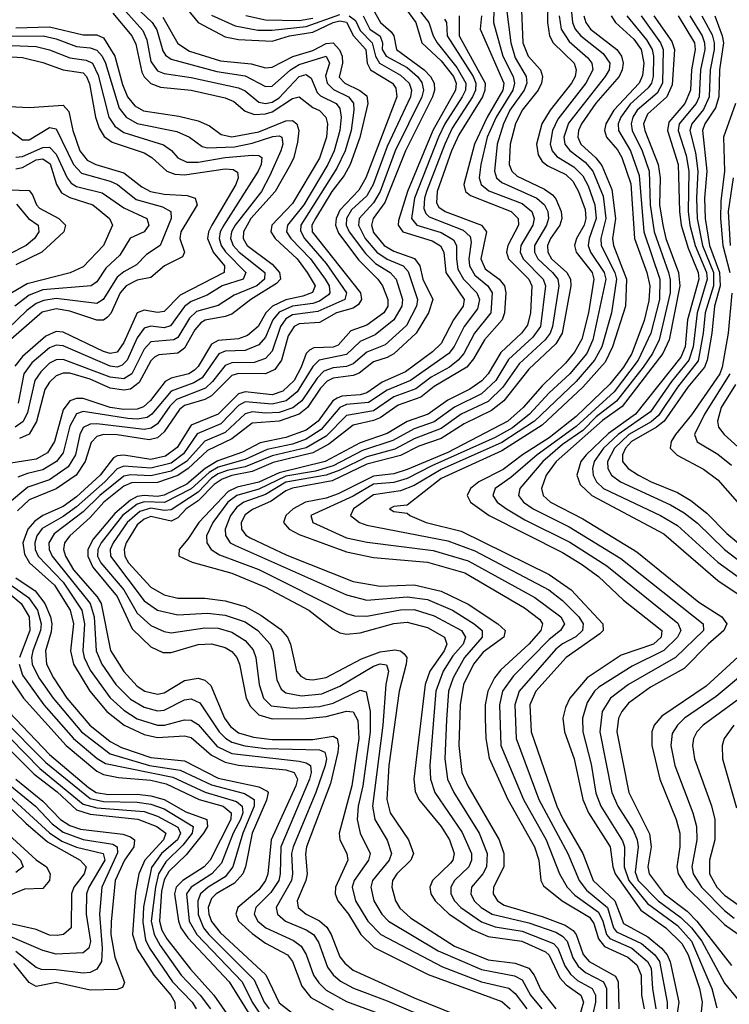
# Model space of a CAD drawing. Header units: inches. Extents: x 501365 to 657855, y 482276 to 547543.
# Tile 818 of 957: x 626302 to 628404, y 490503 to 493418. Entities that reach past the tile are written whole.
import ezdxf

# ---------------------------------------------------------------- set-up
doc = ezdxf.new("R2010")
doc.units = ezdxf.units.IN
doc.header["$MEASUREMENT"] = 0
doc.layers.add('A6429', color=7, linetype='Continuous')

msp = doc.modelspace()

# ---------------------------------------------------------------- linework, layer by layer
at = {"layer": 'A6429', "color": 5}
for points, elevation in [([(626640.5, 493460.5), (626694.3, 493410), (626708.1, 493388.1), (626725.7, 493325.7), (626733.5, 493313.5), (626750, 493301.5), (626885.3, 493265.3), (626970, 493252), (627030, 493220.1), (627050, 493221.9), (627104.3, 493270), (627130, 493285.7), (627210, 493310.3), (627219.1, 493290), (627207.9, 493252.1), (627212.6, 493230), (627231.7, 493211.7), (627275.9, 493190), (627290.8, 493170.8), (627292, 493150), (627283.4, 493090), (627265.4, 493030), (627241.2, 492978.8), (627134.2, 492810), (627133.2, 492793.2), (627144.9, 492770), (627210, 492696.8), (627269.6, 492610), (627264.9, 492590), (627185.3, 492554.7), (627110, 492544.1), (627090, 492532.7), (627074.6, 492510), (627050, 492437.4), (627030, 492415.3), (626996.6, 492403.4), (626930, 492402.1), (626910, 492394.1), (626873, 492347), (626852.2, 492327.8), (626766.2, 492293.8), (626746.3, 492273.7), (626710, 492222), (626691.3, 492208.7), (626670, 492205), (626530, 492222.1), (626510, 492221.3), (626490, 492211.1), (626479.5, 492190), (626466.5, 492130), (626445.4, 492094.6), (626390, 492056.1), (626325.4, 492034.6), (626271.3, 491988.6)], 3760), ([(626590.8, 493470.8), (626666.7, 493386.7), (626678.6, 493358.6), (626690, 493294), (626710, 493267), (626730, 493258.9), (626810, 493247.1), (626950, 493217), (626970, 493207.3), (627010, 493174.1), (627030, 493169.9), (627050, 493174.5), (627070, 493186.6), (627129.2, 493250), (627150, 493255.7), (627165.4, 493245.4), (627182.5, 493202.5), (627193, 493193), (627239.6, 493170), (627250, 493155.5), (627254.1, 493130), (627250.5, 493090), (627233.3, 493030), (627214.6, 492990), (627143, 492870), (627095.2, 492810), (627092.3, 492790), (627104.7, 492770), (627162.8, 492710), (627206.7, 492650), (627218.4, 492630), (627220.9, 492610), (627216.2, 492603.8), (627190, 492584.6), (627170, 492577.8), (627110, 492569.9), (627070, 492552.4), (627052, 492530), (627030, 492478.3), (627010, 492455.2), (626970, 492438.7), (626910, 492437.2), (626891.4, 492428.6), (626841.7, 492358.3), (626817.1, 492342.9), (626750, 492318.8), (626693.3, 492250), (626679.1, 492240.9), (626650, 492235.5), (626622.3, 492237.7), (626490, 492258.8), (626470, 492251), (626450, 492215.4), (626430, 492135.5), (626411.1, 492110), (626370, 492085.5), (626324.8, 492075.2), (626296.4, 492063.6)], 3740), ([(626776.4, 493476.4), (626830.1, 493410), (626910, 493367.5), (626950, 493359.2), (627050, 493355.1), (627101.2, 493370), (627170, 493380.9), (627230, 493409.5), (627250, 493414.6), (627270, 493410.8), (627290.4, 493370), (627326.7, 493330), (627331.4, 493290), (627340.7, 493270), (627405.9, 493230), (627415.8, 493215.8), (627419.4, 493190), (627327.2, 492950), (627306.2, 492913.8), (627250, 492854.1), (627238.8, 492830), (627237, 492810), (627246.1, 492786.1), (627306.4, 492706.4), (627362.7, 492650), (627376.6, 492630), (627392.5, 492590), (627392.4, 492570), (627380.5, 492550), (627330, 492514.1), (627283.1, 492496.9), (627245.1, 492454.9), (627230, 492449), (627172.9, 492447.1), (627160, 492440), (627150, 492430), (627135.9, 492390), (627114.8, 492350), (627081, 492319), (627050, 492308.1), (626970, 492316.2), (626950, 492310.3), (626889.3, 492250.7), (626810, 492217.7), (626767.8, 492152.2), (626734, 492126), (626690, 492115.8), (626610, 492129.3), (626590, 492126.9), (626579.3, 492120.7), (626539.5, 492070), (626470, 492005.5), (626430, 491977.5), (626370, 491950.3), (626346.3, 491933.7), (626325.9, 491910), (626311.1, 491870), (626315.7, 491835.7), (626330.5, 491810.5), (626404.6, 491744.6), (626451.6, 491670), (626461.2, 491630), (626451.7, 491550), (626461, 491510), (626509.4, 491430.6), (626559.5, 491370), (626610.7, 491330), (626670, 491302.4), (626710, 491293.4), (626790, 491298.2), (626810, 491293.1), (626870, 491240.9), (626910, 491220.7), (626950, 491211.1), (627090, 491197.3), (627115.2, 491190), (627124.4, 491170), (627119.9, 491150), (627046.2, 490990), (627036.4, 490890), (627030.2, 490870), (627010, 490842.3), (626947.7, 490790), (626941.9, 490770), (626949.8, 490750), (626990, 490712.8), (627030, 490684.6), (627095, 490650), (627109.7, 490629.7), (627137.5, 490557.5), (627164, 490524), (627230, 490487.1)], 3820), ([(627787.6, 493470), (627792.5, 493350), (627808.1, 493310), (627844.1, 493270), (627850.9, 493250), (627847.3, 493230), (627837.2, 493210), (627790.3, 493150), (627770.8, 493110), (627754.4, 493050), (627751.4, 492990), (627759.5, 492970), (627775.2, 492955.2), (627856.2, 492916.2), (627879.7, 492899.7), (627890, 492888.2), (627906.3, 492850), (627908.1, 492830), (627902, 492810), (627874.2, 492770), (627865.8, 492750), (627866.5, 492730), (627877, 492710), (627922.6, 492670), (627933.1, 492650), (627934, 492630), (627909, 492490), (627890, 492458.8), (627810, 492383.4), (627735.8, 492290), (627699.2, 492260.8), (627618.1, 492221.9), (627550, 492178.5), (627484.6, 492155.4), (627430, 492128), (627330, 492102.5), (627226.9, 492053.1), (627110, 492031.2), (627090, 492023.9), (627046.9, 491993.1), (626991.4, 491968.6), (626970, 491952.3), (626958, 491930), (626959.2, 491910), (626971.9, 491891.9), (626984, 491884), (627092.7, 491832.7), (627290, 491754.7), (627370, 491741.3), (627470, 491745.5), (627550, 491726.7), (627630, 491688), (627717.7, 491630), (627740.1, 491610), (627735.5, 491590), (627674.6, 491545.4), (627646.1, 491510), (627616.4, 491450), (627606.1, 491390), (627602.3, 491270), (627611.7, 491190), (627628.8, 491150), (627722.1, 490990), (627735.7, 490950), (627736.2, 490910), (627705.4, 490850), (627704.2, 490830), (627716.9, 490810), (627737.3, 490797.3), (627850, 490763.3), (627917.4, 490737.4), (627941.4, 490721.4), (627950.7, 490710), (627971, 490651), (627988.7, 490630), (628067, 490587), (628074.8, 490570), (628076.9, 490490)], 4080), ([(627866.4, 493470), (627864.9, 493410), (627870.9, 493370.9), (627882.2, 493350), (627943.9, 493290), (627950.3, 493270), (627947.2, 493250), (627936.7, 493230), (627872.9, 493150), (627848.3, 493110), (627833, 493050), (627837.7, 493017.7), (627850, 492998.4), (627865.9, 492985.9), (627919.5, 492959.5), (627940.2, 492940.2), (627957.1, 492910), (627976.5, 492856.5), (627978.7, 492830), (627973.7, 492810), (627951, 492770), (627944.9, 492750), (627949.8, 492730), (627997.2, 492670), (628002.8, 492650), (627987, 492550), (627967.5, 492472.5), (627945.8, 492434.2), (627918.4, 492401.6), (627850, 492334.8), (627793.3, 492270), (627747.9, 492230), (627570, 492137.4), (627450, 492086.9), (627410, 492074), (627350, 492066.9), (627245.6, 492014.4), (627210, 492001.8), (627147.9, 491990), (627111.7, 491970), (627090.1, 491950), (627083.5, 491930), (627099.9, 491910), (627130, 491894.3), (627270, 491843), (627350, 491826), (627510, 491812.6), (627620.6, 491780.6), (627797.2, 491677.2), (627842.2, 491642.2), (627850.6, 491630), (627845.3, 491610), (627809.6, 491570), (627726.6, 491493.4), (627708.7, 491470), (627688.8, 491430), (627681.1, 491390), (627680.5, 491350), (627682.2, 491290), (627692.2, 491232.2), (627748.2, 491110), (627827.1, 490970), (627839.7, 490930), (627845.1, 490870), (627853.7, 490853.7), (627908.5, 490810), (627990, 490761.6), (628002.4, 490742.4), (628016.9, 490696.9), (628034.6, 490674.6), (628103.1, 490643.1), (628130, 490619.8), (628143.3, 490590), (628144.1, 490530), (628151.5, 490490)], 4120), ([(626577.5, 493437.5), (626633.4, 493370), (626645.3, 493345.3), (626663.3, 493263.3), (626670, 493249.1), (626690, 493229.1), (626718.9, 493218.9), (626809.5, 493209.5), (626910, 493187.4), (626936, 493176), (626970, 493147.3), (626997.4, 493137.4), (627030, 493139.2), (627050, 493145.2), (627110, 493185.4), (627130, 493189.8), (627170, 493158), (627190, 493149.1), (627208.8, 493130), (627213.3, 493110), (627211, 493070), (627190, 493008.5), (627110, 492873.8), (627048.1, 492810), (627045.5, 492790), (627058, 492770), (627123.5, 492710), (627153.1, 492670), (627176.6, 492630), (627169, 492611), (627140.3, 492599.7), (627090, 492588.8), (627050.3, 492570), (627030.6, 492550), (627008.4, 492510), (626976.7, 492483.3), (626950, 492473.5), (626890, 492469), (626870, 492458), (626830, 492391.4), (626819.2, 492380.8), (626802.3, 492370), (626750, 492356.6), (626732.9, 492347.1), (626689.3, 492290.7), (626668.3, 492271.7), (626650, 492265.4), (626610, 492264.6), (626569.4, 492270), (626490, 492296.5), (626470, 492297.3), (626450, 492289.9), (626430, 492262.9), (626404.4, 492170), (626383.7, 492136.3), (626350, 492117.1), (626274.9, 492105.1)], 3720), ([(627278, 493430), (627296.2, 493416.2), (627310, 493385.9), (627346.1, 493350), (627355.5, 493310), (627367.5, 493290), (627430, 493254.4), (627455.3, 493230), (627462.3, 493210), (627459.7, 493190), (627390, 493042.6), (627349.1, 492930), (627330, 492896.5), (627285, 492855), (627269.4, 492830), (627268.9, 492810), (627277.9, 492790), (627325.9, 492725.9), (627356, 492696), (627399, 492670), (627416.9, 492650), (627436.1, 492590), (627434, 492570), (627410.3, 492530), (627355, 492485), (627310, 492465.2), (627270, 492426.9), (627188.5, 492410), (627170, 492391.5), (627123.5, 492316.5), (627091.2, 492290), (627050, 492279.8), (626970, 492286.7), (626950, 492275.6), (626897.8, 492222.2), (626827.5, 492192.5), (626786.6, 492133.4), (626750, 492105.3), (626690, 492090.8), (626610, 492096.3), (626590, 492088.9), (626553.5, 492050), (626470, 491976.1), (626430, 491947), (626368.4, 491911.6), (626352.1, 491890), (626346.4, 491870), (626347.8, 491850), (626356.3, 491830), (626430, 491752.6), (626485.3, 491670), (626493.2, 491630), (626488.9, 491550), (626492.8, 491530), (626510, 491492.8), (626570, 491410.9), (626610, 491374.2), (626650, 491348.8), (626710, 491329.7), (626730.1, 491329.9), (626790, 491345.9), (626810, 491344.3), (626830, 491331.3), (626887, 491267), (626930, 491245.7), (627130, 491223.2), (627150, 491218.7), (627163.6, 491210), (627165.4, 491190), (627160.3, 491170), (627074.8, 490970), (627073.1, 490890), (627068.9, 490870), (627045.6, 490834.4), (627000.9, 490790), (626996.1, 490770), (627007.6, 490750), (627030.5, 490730), (627112.4, 490692.4), (627135.7, 490675.7), (627150, 490650.7), (627172.3, 490590), (627187.4, 490567.4), (627210, 490545.1), (627270, 490512.1), (627446.6, 490446.6)], 3840), ([(627318.9, 493430), (627339.4, 493390), (627369.6, 493369.6), (627376.4, 493350), (627375.7, 493330), (627387.5, 493310), (627450, 493276.9), (627480.6, 493250), (627492.6, 493232.6), (627497.7, 493210), (627493.4, 493190), (627414.4, 493030), (627369.5, 492910), (627350, 492876.5), (627306.9, 492830), (627305, 492810), (627325.5, 492770), (627359.7, 492730), (627390, 492709.5), (627437.7, 492690), (627452.7, 492672.7), (627479.8, 492590), (627477.6, 492570), (627447.1, 492512.9), (627383.9, 492456.1), (627330, 492434.2), (627290, 492399.8), (627270, 492391.9), (627230, 492387.8), (627202.6, 492377.3), (627182.5, 492357.5), (627137.2, 492290), (627110.8, 492269.2), (627070, 492255.6), (627030, 492253.3), (626990, 492257.4), (626970, 492251.6), (626910, 492196), (626849.7, 492170.3), (626795.3, 492110), (626750, 492081.6), (626690, 492067.6), (626630, 492070.9), (626610, 492067.2), (626538.8, 492010), (626490, 491960.9), (626404, 491896), (626387.9, 491870), (626388.4, 491850), (626397.5, 491830), (626510.2, 491690), (626522.3, 491650), (626527.9, 491550), (626544.5, 491510), (626586.3, 491450), (626630, 491406.7), (626670, 491382.7), (626710, 491372.2), (626730, 491374), (626790, 491404.6), (626810, 491408.1), (626835.6, 491395.6), (626892.8, 491310), (626911.2, 491291.2), (626930, 491279.9), (626969, 491269), (627030, 491260.4), (627190, 491256.7), (627205.3, 491250), (627210.5, 491230.5), (627206.6, 491210), (627179.2, 491130), (627111.4, 490970), (627107.3, 490950), (627110, 490890), (627106.8, 490870), (627061.4, 490790), (627065.1, 490770), (627088.7, 490750), (627150, 490724.2), (627171.9, 490710), (627187.2, 490687.2), (627213.6, 490613.6), (627230.7, 490590.7), (627252.1, 490572.1), (627290.7, 490550.7), (627390, 490514), (627540.4, 490450)], 3860), ([(627348.5, 493448.5), (627370.8, 493410), (627402, 493382), (627409.6, 493370), (627418.3, 493330), (627500.1, 493270), (627518.8, 493250), (627529.7, 493230), (627530.7, 493210), (627524.3, 493190), (627445, 493030), (627382.9, 492877.1), (627348.8, 492830), (627343.4, 492810), (627350, 492787.9), (627381.2, 492750), (627410, 492733.2), (627471.6, 492711.6), (627486.6, 492690), (627495.5, 492650), (627525.5, 492590), (627513.1, 492550), (627476.2, 492490), (627410, 492429.5), (627390, 492417.9), (627350, 492405.2), (627307.8, 492372.2), (627290, 492364.7), (627230, 492357.2), (627212.2, 492347.8), (627192.8, 492327.2), (627154.2, 492270), (627129.7, 492250.3), (627070, 492229.6), (626990, 492223.6), (626930, 492177.3), (626857.5, 492142.5), (626800.6, 492090), (626770, 492069.2), (626710, 492048.4), (626632.5, 492047.5), (626610, 492037.3), (626551.3, 491990), (626510, 491944.2), (626450.3, 491890), (626434.6, 491870), (626431.3, 491850), (626437.5, 491830), (626461.1, 491790), (626531.5, 491710), (626543.1, 491690), (626571, 491551), (626610, 491488.9), (626650, 491444.8), (626672.8, 491430), (626710, 491421.1), (626730, 491425.7), (626790, 491461.6), (626830, 491469.1), (626850, 491462.6), (626867.4, 491447.4), (626908.6, 491350), (626926, 491326), (626950, 491307.5), (626994.4, 491294.4), (627050, 491287.1), (627170, 491287.6), (627230, 491297.3), (627242.4, 491290), (627246.2, 491270), (627243.8, 491250), (627222.6, 491157.4), (627151.7, 490970), (627148.3, 490948.3), (627153.1, 490890), (627149.4, 490870), (627124.1, 490810), (627126.9, 490790), (627150.6, 490770.6), (627190.3, 490750.3), (627211.5, 490731.5), (627224.8, 490710), (627250, 490644.3), (627264.9, 490624.9), (627290, 490604.3), (627470, 490522.4), (627599.5, 490470)], 3880), ([(627445.3, 493450), (627475.5, 493410), (627492.7, 493350), (627550, 493296.6), (627586.5, 493250), (627594.8, 493230), (627592.8, 493210), (627525.6, 493090), (627450.9, 492910), (627423.7, 492823.7), (627423.2, 492810), (627437.1, 492790), (627523.2, 492763.2), (627548.3, 492748.3), (627557.9, 492730), (627564.2, 492670), (627618.4, 492590), (627615, 492570), (627587.2, 492530), (627550, 492459.8), (627524.8, 492435.2), (627444.4, 492375.6), (627375, 492345), (627330, 492313.6), (627310, 492307.6), (627256, 492304), (627241.8, 492298.2), (627229.5, 492290), (627185.5, 492230), (627150, 492203.5), (627090, 492181.3), (627014, 492166), (626962, 492138), (626888.2, 492111.8), (626851.2, 492090), (626796.9, 492043.1), (626730, 492011.1), (626710, 492007.1), (626670, 492009.7), (626650, 492006.4), (626630, 491995.9), (626583.4, 491956.6), (626519.5, 491880.5), (626503.9, 491850), (626503.2, 491830), (626517.8, 491797.8), (626590.7, 491710.7), (626635, 491615), (626690, 491561.3), (626725.2, 491545.2), (626750, 491544.7), (626830, 491568.9), (626870, 491570.3), (626910, 491559.8), (626930, 491547.7), (626944.6, 491530), (626952.9, 491510), (626973, 491410), (626985.4, 491385.4), (627010, 491360.4), (627050, 491348.3), (627150, 491349.2), (627210, 491355.3), (627270, 491371.4), (627290, 491369.3), (627303.7, 491343.7), (627306.5, 491290), (627285.3, 491150), (627247.9, 491010), (627250.1, 490990), (627270.5, 490950), (627273.7, 490930), (627236.9, 490850), (627235.9, 490830), (627243.9, 490810), (627275.3, 490770), (627312.4, 490710), (627351.9, 490671.9), (627511.7, 490591.7), (627730, 490511.3), (627755, 490490)], 3920), ([(627482, 493450), (627514, 493410), (627527, 493370), (627538.9, 493350), (627597, 493277), (627623.8, 493230), (627622.2, 493210), (627612.9, 493190), (627561.6, 493110), (627542.8, 493070), (627471.6, 492890), (627462.7, 492830), (627477.8, 492810), (627550, 492788.4), (627586.8, 492766.8), (627596.1, 492750), (627595.3, 492710), (627600.1, 492680.1), (627616, 492650), (627655.9, 492610), (627664, 492590), (627657.8, 492562.2), (627618.6, 492510), (627589.1, 492450.9), (627573.3, 492430), (627459.8, 492350), (627390, 492321.2), (627335.3, 492284.7), (627270, 492278.7), (627250, 492270.3), (627195.2, 492204.8), (627150, 492176.2), (627110, 492161.6), (627034.4, 492145.6), (626970, 492115.8), (626890, 492093.8), (626862.6, 492077.4), (626810, 492029.2), (626730.8, 491989.2), (626670, 491991.1), (626650, 491984), (626606.3, 491950), (626542.8, 491870), (626532.7, 491850), (626532.3, 491830), (626542.2, 491810), (626610, 491730), (626650, 491661.4), (626690, 491625.1), (626730, 491606.7), (626750, 491603.3), (626850, 491617.6), (626890, 491617.2), (626930, 491605.2), (626970, 491580.6), (626992.8, 491552.8), (627001.4, 491530), (627011.3, 491450), (627023.5, 491410), (627046.6, 491386.6), (627110, 491380.1), (627190, 491385.4), (627230, 491394.6), (627310, 491433.4), (627328.1, 491428.1), (627340.1, 491370), (627339.9, 491310), (627318, 491150), (627304.5, 491090), (627301.8, 491050), (627310, 491010), (627339.6, 490950), (627335.3, 490930), (627292.6, 490870), (627287, 490850), (627296.1, 490810), (627332.9, 490750), (627371.3, 490710), (627554.6, 490614.6), (627670, 490569.7), (627751.1, 490551.1), (627770, 490535.4), (627804.2, 490490)], 3940), ([(627603.2, 493430), (627603.8, 493370), (627680.5, 493230), (627680, 493210), (627672.3, 493190), (627602.9, 493077.1), (627581.1, 493030), (627538.3, 492910), (627536, 492876), (627543.3, 492863.2), (627562.3, 492850), (627670.2, 492810.2), (627684.7, 492790), (627668.2, 492710), (627680.7, 492680.7), (627721.9, 492650), (627738.4, 492630), (627742.2, 492610), (627738.4, 492550), (627731.1, 492530), (627678.2, 492470), (627646, 492414), (627626.2, 492390), (627530, 492331.9), (627490, 492301.2), (627422.9, 492277.1), (627370, 492240), (627350, 492231.2), (627290, 492218.1), (627217.9, 492162.1), (627170, 492136.4), (627052.9, 492107.1), (626990, 492080.6), (626930, 492068.9), (626901.5, 492058.5), (626878, 492042), (626830, 491994.1), (626795, 491970), (626770, 491943.4), (626750, 491933.6), (626690, 491947.2), (626670, 491939.8), (626650, 491923), (626616.6, 491870), (626611.1, 491850), (626612.8, 491830), (626623.9, 491810), (626690, 491738.6), (626730, 491715.3), (626770, 491706.1), (626850, 491705.7), (626910, 491698.2), (626970, 491680.7), (627015.8, 491655.8), (627074, 491614), (627094.8, 491590), (627104.3, 491570), (627121.9, 491490), (627134.4, 491474.4), (627150, 491466.1), (627170, 491463.7), (627210, 491470.9), (627313.9, 491526.1), (627370, 491547.1), (627412.6, 491552.6), (627429.6, 491549.6), (627440.8, 491540.8), (627448.4, 491530), (627446.3, 491510), (627425.5, 491430), (627394.9, 491210), (627389, 491110), (627398.9, 491070), (627453.8, 490990), (627468.1, 490950), (627460.7, 490930), (627419.2, 490890), (627406.5, 490870), (627404.2, 490850), (627415.2, 490810), (627428.2, 490788.2), (627459.1, 490759.1), (627590, 490675.6), (627690, 490635.3), (627770, 490624.7), (627810, 490610), (627825.5, 490590), (627845.8, 490545.8), (627889.8, 490489.8)], 3980), ([(627669.4, 493430), (627665.4, 493390), (627736.4, 493230), (627733.3, 493210), (627686.6, 493130), (627648.7, 493050), (627617.7, 492930), (627622.4, 492910), (627637.5, 492897.5), (627758, 492850), (627778.9, 492830), (627779.8, 492810), (627747.4, 492750), (627744, 492730), (627749.8, 492709.8), (627810.5, 492650.5), (627818.5, 492630), (627815.4, 492550), (627806.3, 492513.7), (627788.7, 492490), (627727.4, 492432.6), (627690, 492370.2), (627671.1, 492348.9), (627635.6, 492324.4), (627570, 492291.4), (627512.1, 492250), (627450, 492228.9), (627390, 492193.5), (627310, 492165.6), (627206.9, 492110), (627070, 492077), (627010, 492048.7), (626945.9, 492034.1), (626918.8, 492021.2), (626832.8, 491930), (626800.1, 491879.9), (626773.7, 491850), (626773, 491833), (626773.6, 491830), (626812.5, 491812.4), (626930, 491779.6), (627030, 491738), (627158.6, 491670), (627230, 491614.2), (627250, 491603.5), (627270, 491599.5), (627310, 491602.8), (627410, 491630.8), (627450, 491634.4), (627510, 491618.4), (627560.5, 491590), (627566.9, 491570), (627558.9, 491550), (627516.6, 491490), (627503, 491450), (627469.2, 491170), (627473.4, 491133.4), (627484.5, 491110), (627550, 491029.7), (627574.5, 490990), (627589.2, 490950), (627585.1, 490930), (627578.4, 490921.6), (627524.6, 490870), (627516.4, 490850), (627519.3, 490830), (627532.1, 490810), (627573.8, 490770), (627643.8, 490723.8), (627690, 490704.6), (627789.6, 490690), (627859.1, 490659.1), (627870, 490648.7), (627901.4, 490581.4), (627920.6, 490560.6), (627963.9, 490530), (627972.1, 490510), (627958.1, 490461.9)], 4020), ([(627706.2, 493446.2), (627705.3, 493410), (627732.6, 493310), (627763.9, 493250), (627767.9, 493230), (627762.4, 493210), (627713.4, 493130), (627686.8, 493070), (627667.4, 492990), (627663.3, 492950), (627669.2, 492930), (627691.7, 492911.7), (627790, 492874.5), (627819, 492850), (627825.7, 492830), (627821.9, 492810), (627786.8, 492750), (627784.8, 492730), (627793.6, 492710), (627852.6, 492650), (627859.4, 492630), (627844.2, 492510), (627821.5, 492478.5), (627750, 492411.8), (627712.1, 492350), (627669.8, 492310.2), (627590, 492271.4), (627530, 492227.8), (627470, 492207.3), (627407.2, 492172.8), (627317.1, 492142.9), (627230, 492097.9), (627178.1, 492081.9), (627090, 492066.9), (627010, 492028), (626944.5, 492010), (626918.3, 491990), (626874, 491930), (626855, 491890), (626856, 491870), (626868.9, 491850), (626894, 491834), (627010, 491790.3), (627270, 491660.4), (627293.4, 491653.4), (627330, 491652.2), (627430, 491671.1), (627470, 491671.9), (627530, 491653.6), (627610.7, 491610), (627622.1, 491590), (627615.1, 491570), (627584.9, 491535.1), (627555.9, 491490), (627534.9, 491430), (627516.7, 491210), (627518.8, 491170), (627532, 491130), (627612.4, 491012.4), (627640, 490950), (627640.5, 490930), (627632.3, 490910), (627590, 490870), (627578.5, 490850), (627579.4, 490830), (627589.8, 490810), (627608.1, 490790), (627670, 490747.3), (627710, 490732.6), (627790, 490720), (627883.3, 490683.3), (627895.8, 490670), (627916.9, 490616.9), (627933.1, 490593.1), (627954.2, 490574.2), (627997.9, 490550), (628007.8, 490530), (628007.4, 490510), (627998.4, 490470)], 4040), ([(626870, 493432), (626939.9, 493399.9), (627007.6, 493387.6), (627050, 493387.3), (627150, 493397.8), (627250, 493434)], 3840), ([(627744.2, 493450), (627756.8, 493350), (627770, 493304.9), (627802.3, 493250), (627803.9, 493230), (627796.5, 493210), (627753.9, 493150), (627735, 493110), (627716.6, 493050), (627708.2, 492970), (627714.7, 492950), (627730, 492935.8), (627833.9, 492890), (627856.1, 492870), (627866.3, 492850), (627868.6, 492830), (627862.5, 492810), (627827.2, 492750), (627827, 492730), (627836.6, 492710), (627880.3, 492670), (627895.7, 492650), (627898.8, 492630), (627880.5, 492510), (627873.4, 492490), (627858.4, 492470), (627781, 492399), (627733.2, 492330), (627690, 492287.9), (627610, 492250), (627550, 492207.6), (627470, 492177.9), (627412.7, 492147.3), (627330, 492124.6), (627250, 492084.6), (627210, 492069.5), (627090, 492048.9), (627030, 492012.8), (626965.2, 491990), (626944.8, 491975.2), (626926.2, 491950), (626910, 491910), (626911.1, 491891.1), (626925.4, 491870), (626941.2, 491861.2), (627270, 491715.1), (627330, 491699.6), (627450, 491709.3), (627510, 491701.6), (627583.7, 491670), (627648, 491630), (627671.4, 491610), (627672, 491590), (627619.7, 491530), (627585.4, 491470), (627572.3, 491430), (627565.6, 491345.6), (627561.6, 491230), (627569, 491170), (627588.1, 491130), (627662.6, 491010), (627686.8, 490950), (627684.6, 490910), (627673.9, 490890), (627640.2, 490850), (627637.8, 490830), (627648.5, 490810), (627669.1, 490790), (627701.7, 490770), (627810, 490744.2), (627890, 490716.6), (627910, 490705.6), (627923.6, 490690), (627940.7, 490640.7), (627956.2, 490616.2), (627977.6, 490597.6), (628031.2, 490570), (628039.9, 490550), (628040.5, 490490)], 4060), ([(626971.1, 493431.1), (627030, 493418), (627130, 493415.4), (627170, 493422.9)], 3860), ([(627899.7, 493430), (627906.2, 493390), (627930, 493353.3), (627985.1, 493305.2), (627996.6, 493290), (627999.7, 493270), (627978.7, 493230), (627896, 493124), (627879.7, 493090), (627873.4, 493050), (627879, 493030), (627893.3, 493013.3), (627942.9, 492982.9), (627970, 492956.4), (627986, 492926), (628005.6, 492870), (628009.3, 492830), (627988.4, 492770), (627985.7, 492750), (627992.7, 492730), (628033.3, 492670), (628038.1, 492650), (628000, 492470), (627981.5, 492430), (627931.3, 492370), (627870, 492313.4), (627812.1, 492250), (627762.1, 492210), (627710, 492181.4), (627522.7, 492097.3), (627450, 492059.9), (627410, 492048), (627350, 492042.8), (627290, 492008), (627164.4, 491950), (627170, 491929.7), (627270, 491884.8), (627331.4, 491871.4), (627526.5, 491846.5), (627630, 491816.5), (627827.6, 491707.6), (627905.1, 491650), (627916.1, 491630), (627903.4, 491610), (627870, 491583.6), (627764.3, 491475.7), (627732.2, 491430), (627723.6, 491390), (627727, 491270), (627793.9, 491110), (627861.2, 490990), (627900.6, 490890), (627923.5, 490850), (627946.4, 490826.4), (628016.2, 490776.2), (628029.2, 490750), (628040.4, 490710), (628050, 490698.4), (628114.9, 490670), (628161.8, 490630), (628172.1, 490610), (628176, 490550), (628186.3, 490490)], 4140), ([(627935.2, 493450), (627939.3, 493410), (627947.7, 493390), (627963.6, 493370), (628030, 493318.5), (628049.8, 493290), (628047.9, 493270), (628036.6, 493250), (627928, 493112), (627914.1, 493070), (627917, 493050), (627931.2, 493031.2), (627976.5, 492996.5), (627999.9, 492970), (628030, 492895.4), (628038.5, 492830), (628023.3, 492770), (628023.9, 492750), (628064.8, 492670), (628069.3, 492650), (628054.8, 492550), (628026.3, 492450), (628004.5, 492410), (627950, 492346.9), (627827, 492230), (627730, 492166.2), (627550, 492086.8), (627470, 492039.4), (627430, 492023.8), (627350, 492011.7), (627290.1, 491970), (627282, 491950), (627308.6, 491930), (627330, 491922.2), (627570, 491875.7), (627650, 491846), (627869.3, 491730), (627910, 491698.5), (627958.3, 491650), (627971.1, 491630), (627968.8, 491610), (627948.9, 491591.1), (627910, 491570.6), (627890, 491554.5), (627780.9, 491430), (627768.7, 491390), (627772.1, 491290), (627839.5, 491110), (627925.1, 490950), (627959, 490870), (627981.1, 490841.1), (628042.7, 490790), (628060.6, 490730), (628070, 490717.5), (628143.7, 490683.7), (628183.4, 490650), (628196.9, 490630), (628220, 490510), (628219.9, 490490)], 4160), ([(627972.9, 493430), (627978.9, 493410), (627992.5, 493390), (628070.7, 493330), (628084.6, 493310), (628089.5, 493290), (628087, 493270), (628077.2, 493250), (628008.5, 493171.5), (627966.1, 493110), (627957.2, 493090), (627955.5, 493070), (627964.3, 493050), (628009, 493009), (628026.5, 492986.5), (628055.6, 492915.6), (628066.7, 492830), (628057.5, 492770), (628060.8, 492750), (628098.9, 492650), (628096.7, 492570), (628058.3, 492450), (628035.9, 492404), (627969.7, 492330), (627850, 492218.1), (627730, 492141.8), (627550, 492060.1), (627450, 491981.4), (627410, 491977.3), (627397.5, 491970), (627410, 491962.7), (627450, 491957.7), (627457.7, 491950), (627506, 491930), (627610, 491903.8), (627870, 491776), (627935.2, 491730), (628029.4, 491630), (628030.1, 491610), (628020.2, 491599.8), (627920.8, 491530), (627830.8, 491430), (627813.3, 491390), (627817.2, 491310), (627893.2, 491090), (627911.3, 491050), (627970, 490950), (628000.8, 490870), (628064.6, 490810), (628090, 490742.3), (628162.7, 490702.7), (628203.5, 490670), (628220, 490650), (628229.2, 490629.2), (628254.1, 490510), (628248.1, 490470)], 4180), ([(628054, 493430), (628066.5, 493410), (628120.8, 493360.8), (628143.3, 493330), (628150.8, 493290), (628147, 493253), (628136.5, 493230), (628061.6, 493150), (628038.1, 493110), (628034.2, 493090), (628040.6, 493070), (628072.9, 493033), (628085.8, 493010), (628111.9, 492931.9), (628122.9, 492770), (628160.1, 492670), (628168.8, 492630), (628166, 492586), (628152, 492528), (628115.1, 492430), (628090.8, 492390), (628050, 492339.1), (627950, 492244), (627870, 492180), (627790.9, 492130), (627733.5, 492086.5), (627661.9, 492050), (627637.1, 492030), (627627.6, 492010), (627637.2, 491990), (627692.2, 491950), (627910, 491840.6), (627966.3, 491806.3), (628016.4, 491770), (628090, 491700.2), (628203.7, 491610), (628201.8, 491590), (628179.5, 491570), (628083.4, 491536.6), (627983.2, 491470), (627931.8, 491410), (627918.4, 491381.6), (627911.2, 491350), (627915.3, 491310), (627944.4, 491230), (627969.9, 491109.9), (627987.1, 491070), (628050.5, 490970), (628058.8, 490910), (628066, 490890), (628141.7, 490781.7), (628215.8, 490730), (628263.7, 490683.7), (628281.6, 490650), (628315.5, 490550), (628324, 490510), (628318.6, 490461.4)], 4220), ([(628100, 493430), (628158.4, 493358.4), (628175.4, 493330), (628179.7, 493310), (628178.2, 493250), (628173.2, 493230), (628163.9, 493216.1), (628110, 493168), (628083, 493130), (628074.8, 493110), (628075.3, 493090), (628111.2, 493030), (628136.9, 492956.9), (628150.5, 492790), (628198.1, 492650), (628197, 492590), (628171.6, 492490), (628134.2, 492410), (628063, 492317), (627950, 492213.9), (627835.1, 492130), (627756.8, 492063.2), (627710.4, 492030), (627703.7, 492010), (627716.2, 491990), (627743.6, 491970), (627798, 491938), (627931.4, 491871.4), (628041.6, 491801.6), (628251.7, 491631.7), (628259.9, 491610), (628250.3, 491590), (628210, 491551.1), (628115.8, 491504.2), (628017.7, 491442.3), (628004.5, 491430), (627983, 491397), (627968.7, 491350), (627969.8, 491310), (627994.5, 491214.5), (628008.5, 491128.5), (628023.4, 491090), (628087.7, 490987.7), (628093.7, 490970), (628092.6, 490910), (628105.9, 490870), (628161.9, 490801.9), (628250, 490736.2), (628291.6, 490690), (628352.2, 490550), (628366.9, 490493.1)], 4240), ([(628142.8, 493430), (628199.7, 493350), (628208, 493330), (628205.6, 493230), (628190, 493201.1), (628130.6, 493150), (628118.3, 493130), (628113.2, 493110), (628116.4, 493090), (628145.6, 493030), (628166.3, 492970), (628169.6, 492870), (628180.9, 492790), (628223.6, 492670), (628228.5, 492648.5), (628228.4, 492610), (628196.3, 492470), (628176.3, 492430), (628149.2, 492390), (628070, 492289.3), (628010, 492242.2), (627970, 492202.5), (627910, 492160.7), (627851.2, 492110), (627783.5, 492030), (627779.5, 492010), (627794.3, 491990), (627823.3, 491970), (627930, 491916.9), (628083, 491823), (628326.9, 491630), (628327.1, 491610), (628244.2, 491530), (628104.9, 491450), (628052.2, 491410), (628027.3, 491370), (628020.7, 491310), (628055.7, 491130), (628074, 491090), (628118.8, 491018.8), (628130.9, 490990), (628133.8, 490970), (628125.3, 490894.7), (628134.2, 490870), (628193.6, 490810), (628260.8, 490760.8), (628292.3, 490730), (628322.8, 490690), (628390, 490565.9), (628430, 490516.8)], 4260), ([(628180.8, 493430), (628233.2, 493353.2), (628241.5, 493330), (628234.6, 493225.4), (628218.6, 493190), (628161.2, 493138.8), (628150.2, 493110), (628153.9, 493090), (628192.9, 492990), (628199.2, 492950), (628197.6, 492870), (628206.7, 492810), (628216, 492770), (628253.5, 492670), (628257.3, 492630), (628226.2, 492470), (628207.2, 492430), (628086.5, 492273.5), (628028.6, 492231.4), (627890.6, 492110), (627861.5, 492070), (627847.9, 492030), (627852.8, 492010), (627874.3, 491990), (627970, 491940.6), (628130, 491842.9), (628313.8, 491693.8), (628382, 491650), (628396.8, 491630), (628388.2, 491610), (628341.1, 491570), (628270, 491497.6), (628170, 491441.8), (628105.6, 491394.4), (628085.5, 491370), (628075.8, 491350), (628070.3, 491310), (628105.9, 491130), (628167.6, 491007.6), (628172.4, 490970), (628162.9, 490910), (628166.7, 490890), (628211.4, 490830), (628278.9, 490778.9), (628308.2, 490750), (628410, 490617.9)], 4280), ([(628252.3, 493430), (628300.6, 493350), (628303.1, 493330), (628291.5, 493270), (628289.3, 493210), (628272.4, 493170), (628224.7, 493115.3), (628220.5, 493090), (628252.7, 492990), (628256.3, 492850), (628261.7, 492810), (628281.8, 492741.8), (628311.3, 492670), (628313.3, 492650), (628280, 492530), (628273.1, 492450), (628260.6, 492419.4), (628125.8, 492250), (628046.4, 492193.6), (627980, 492130), (627964.5, 492110), (627952.5, 492070), (627962.1, 492042.1), (627996.2, 492010), (628210, 491895.9), (628370, 491757.9), (628442.2, 491710)], 4320), ([(628287.3, 493430), (628323.8, 493370), (628330.6, 493350), (628331.7, 493330), (628319.1, 493270), (628314.3, 493190), (628305.9, 493170), (628255.9, 493110), (628252, 493090), (628275.8, 493015.8), (628283.8, 492970), (628282.2, 492850), (628287.5, 492810), (628302.6, 492750), (628336.1, 492670), (628338.6, 492650), (628308.6, 492550), (628296.8, 492450), (628283.8, 492410), (628232.5, 492347.5), (628170, 492257.8), (628074.4, 492190), (628031.7, 492150), (628003.8, 492110), (627998.6, 492090), (628000.9, 492070), (628010.4, 492050), (628031.2, 492030), (628200.3, 491950), (628250, 491920.7), (628370, 491812.5), (628484, 491730)], 4340), ([(628322.9, 493430), (628353.2, 493373.2), (628359.2, 493350), (628359.3, 493330), (628347.1, 493270), (628344.4, 493190), (628327.5, 493152.5), (628292.6, 493110), (628286.6, 493090), (628303.8, 493023.8), (628311.1, 492970), (628306.6, 492890), (628308.6, 492830), (628324.7, 492750), (628357.2, 492670), (628357.5, 492630), (628332.8, 492550), (628326.9, 492490), (628311.4, 492408.6), (628250.3, 492330), (628193.9, 492246.1), (628172, 492228), (628105.9, 492190), (628063.7, 492150), (628042.6, 492110), (628043.6, 492090), (628055.4, 492070), (628081.2, 492050), (628230, 491981.7), (628270, 491958.8), (628310, 491928.1), (628390, 491849.5), (628470, 491788.6)], 4360), ([(628360.6, 493430), (628383.3, 493370), (628386.5, 493350), (628374.9, 493270), (628372.7, 493190), (628362.6, 493157.4), (628331.9, 493110), (628324.1, 493090), (628337.8, 492970), (628330.9, 492890), (628332, 492830), (628345.4, 492750), (628374.6, 492670), (628376.7, 492630), (628360.2, 492570), (628352.1, 492490), (628337.9, 492410), (628330, 492390), (628281.2, 492330), (628210.5, 492229.5), (628188.4, 492211.6), (628114.4, 492170), (628096.3, 492150), (628087.3, 492130), (628087.7, 492110), (628104.3, 492090), (628135.4, 492070), (628172.2, 492050), (628250, 492018.7), (628290, 491994.7), (628337.7, 491957.7), (628396.9, 491896.9), (628450, 491852.6)], 4380), ([(626725.6, 493425.6), (626770, 493347.5), (626805.1, 493325.1), (626896.7, 493296.7), (626987.2, 493287.2), (627030, 493275.3), (627050, 493277.4), (627110.8, 493309.2), (627170, 493327.3), (627210, 493348.2), (627230, 493349.6), (627248.6, 493328.6), (627256.9, 493310), (627258, 493290), (627248.4, 493248.4), (627264.4, 493230), (627309.1, 493209.1), (627330, 493192.6), (627332.6, 493170), (627309.8, 493069.8), (627280.5, 492990), (627263.1, 492956.9), (627226.2, 492910), (627177.8, 492830), (627167, 492810), (627168.2, 492790), (627311.3, 492610), (627314.2, 492590), (627305.4, 492574.6), (627290, 492564.4), (627240.3, 492550), (627190, 492521.6), (627130, 492517.7), (627114.3, 492510), (627097.2, 492482.8), (627077.4, 492410), (627057.2, 492382.8), (627030, 492369.6), (626950, 492370.7), (626930, 492364.6), (626870, 492305), (626850, 492294.2), (626790, 492275.7), (626775.4, 492264.7), (626730, 492198.2), (626710, 492180.6), (626685.3, 492174.7), (626590, 492189), (626550.2, 492189.8), (626530, 492184.6), (626513, 492167), (626495.8, 492110), (626468.6, 492070), (626410, 492029.3), (626330, 491997), (626295.5, 491964.5)], 3780), ([(627560.1, 493420.1), (627566, 493410), (627568.2, 493370), (627644.7, 493250), (627653, 493230), (627652.2, 493210), (627643.3, 493190), (627583.3, 493096.7), (627561.2, 493050), (627506.7, 492910), (627500.7, 492890), (627499.3, 492859.3), (627504.5, 492844.5), (627514.7, 492834.7), (627615.2, 492795.2), (627636.1, 492776.1), (627639.2, 492759.2), (627632, 492710), (627634.6, 492690), (627650, 492661.9), (627688.6, 492630), (627701.2, 492610), (627697, 492550), (627649.4, 492490.6), (627617, 492430), (627600.6, 492410), (627574.7, 492390), (627520.4, 492359.6), (627474.8, 492325.2), (627410, 492301.6), (627350, 492260), (627270, 492246.1), (627210, 492185.4), (627150, 492150.6), (627050, 492127.3), (626970, 492094.1), (626916.2, 492083.8), (626890, 492074.1), (626870, 492061), (626830, 492019.9), (626750, 491967.2), (626730, 491965), (626690, 491972.2), (626657.4, 491962.6), (626620.4, 491930), (626578.8, 491870), (626569.2, 491850), (626570.3, 491830), (626670, 491697.8), (626709.9, 491670.1), (626770, 491656.5), (626858.2, 491661.8), (626910, 491655.7), (626970, 491635.8), (627006.9, 491610), (627043.2, 491570), (627051.2, 491550), (627063.5, 491463.5), (627076.2, 491436.2), (627090, 491425.2), (627136.2, 491416.2), (627197.2, 491422.8), (627250, 491445), (627350, 491504.7), (627370, 491511.2), (627388.2, 491508.2), (627394.5, 491490), (627386.7, 491450), (627377.5, 491330), (627346.7, 491090), (627354.2, 491050), (627390, 490989.5), (627403.3, 490950), (627396.5, 490930), (627346.9, 490870), (627341.7, 490850), (627350.4, 490810), (627374.4, 490770), (627393.8, 490750), (627541.3, 490661.3), (627670, 490606.2), (627768, 490588.1), (627790, 490575.8), (627815.3, 490530), (627848.6, 490490)], 3960), ([(626270, 493369.9), (626371.5, 493370), (626410, 493361.4), (626470, 493338.6), (626510, 493334.9), (626530, 493328.3), (626545.9, 493310), (626555.5, 493290), (626596.2, 493156.2), (626616.8, 493130), (626650, 493111.4), (626766.8, 493086.8), (626804.2, 493070), (626842.4, 493042.4), (626858.4, 493038.4), (626938.4, 493041.6), (626990, 493052.3), (627052, 493072), (627070, 493074.9), (627078.3, 493070), (627080.7, 493050), (627075.5, 493030), (627043, 492957), (627017.8, 492910), (626939.6, 492810), (626929.5, 492790), (626926.4, 492770), (626933.9, 492750), (626951.8, 492730), (627027.4, 492670), (627027.3, 492650), (627004.3, 492630), (626937.4, 492602.6), (626890, 492572.3), (626825.4, 492554.6), (626804.9, 492535.1), (626770, 492477.5), (626758.1, 492470), (626690, 492464.1), (626670, 492442.9), (626633.9, 492370), (626610, 492355.2), (626570, 492359.7), (626430, 492412.4), (626410, 492411.5), (626390, 492401), (626364.1, 492375.9), (626346.1, 492350), (626324.9, 492255.1), (626311.6, 492228.4), (626288.5, 492211.5)], 3660), ([(626290, 493394), (626390, 493397.2), (626490, 493373.8), (626530, 493373.8), (626550, 493364.2), (626583.1, 493310), (626606.3, 493226.2), (626621.2, 493190), (626643.1, 493163.1), (626668.5, 493148.5), (626772.9, 493132.9), (626830, 493118.6), (626864.4, 493104.4), (626898.6, 493078.6), (626930, 493071.4), (627010, 493086.3), (627090, 493119.2), (627110, 493119.7), (627122.9, 493110), (627128.1, 493090), (627124.5, 493055.5), (627113.4, 493010), (627103.8, 492990), (627058.6, 492910), (626986.6, 492830), (626964.3, 492790), (626963.8, 492770), (626975.9, 492750), (627050, 492694.5), (627070.9, 492670), (627074.2, 492650), (627062.8, 492637.2), (626986, 492590), (626930, 492546.9), (626910, 492539.1), (626850.9, 492529.1), (626838.7, 492521.3), (626820.2, 492499.8), (626790, 492446.1), (626770, 492431.2), (626713.8, 492426.2), (626701.1, 492418.9), (626690, 492408), (626655.4, 492344.6), (626630, 492324.8), (626610, 492321.3), (626570, 492327.6), (626510, 492354), (626450, 492371.5), (626430, 492371.6), (626410, 492363.5), (626390, 492345.1), (626376.3, 492323.7), (626351.4, 492228.5), (626330, 492191.7), (626301.4, 492178.5)], 3680), ([(626230, 493343.5), (626350, 493338.8), (626390, 493329.2), (626450, 493305.2), (626498.8, 493298.8), (626516.8, 493290), (626534.2, 493254.2), (626565.3, 493130), (626583.2, 493103.2), (626610, 493083.8), (626727.3, 493047.3), (626751.3, 493031.3), (626770, 493009.3), (626796.3, 492996.3), (626830, 492996.8), (626910, 493010.3), (626990, 493016.8), (627010, 493016.4), (627019, 493010), (627016.9, 492990), (627007.9, 492970), (626905.9, 492810), (626895.8, 492790), (626892.4, 492770), (626898, 492750), (626911.2, 492731.2), (626971.1, 492670), (626963.3, 492650), (626901.6, 492630), (626857.2, 492602.7), (626810, 492584), (626790, 492569.4), (626748, 492512), (626730, 492506.2), (626690, 492511.1), (626670, 492504.8), (626650, 492476.6), (626619.8, 492410), (626604.9, 492395.1), (626590, 492390), (626570, 492392.6), (626430, 492453.2), (626410, 492454.8), (626390, 492447.1), (626337.9, 492402.1), (626313.9, 492370), (626297.3, 492282.7)], 3640), ([(626230, 493310.9), (626310, 493306.7), (626370, 493291.4), (626430, 493269.8), (626490, 493261), (626499.8, 493250), (626507.9, 493227.9), (626526.2, 493130), (626536.7, 493096.7), (626552.2, 493072.2), (626575.4, 493055.4), (626670, 493023.7), (626693.1, 493010), (626737.7, 492970), (626761.3, 492961.3), (626790, 492959.1), (626910, 492976.4), (626934.3, 492974.3), (626946.9, 492966.9), (626948.9, 492950), (626941.7, 492930), (626870.9, 492810), (626860.8, 492790), (626857.6, 492770), (626875.1, 492730), (626908.2, 492690), (626907.3, 492670), (626777.2, 492602.8), (626730, 492554.5), (626710, 492551.2), (626670, 492558.7), (626650, 492550), (626610, 492462.3), (626590, 492434.1), (626570, 492429.8), (626550, 492436), (626430, 492493.3), (626410, 492495.3), (626379, 492481), (626310, 492420.9), (626287.3, 492392.7)], 3620), ([(626230, 493163.6), (626330, 493158.1), (626430, 493165.2), (626446.7, 493146.7), (626459.3, 493090), (626479.6, 493030), (626501.9, 493001.9), (626527.1, 492990), (626610, 492964.5), (626663.4, 492923.4), (626689.3, 492909.3), (626730, 492901.3), (626797.8, 492897.8), (626821.2, 492890), (626827.4, 492870), (626779.4, 492790), (626775.9, 492770), (626790.1, 492730), (626783.8, 492716.2), (626730.7, 492690), (626690, 492655.3), (626650, 492646.7), (626617.3, 492630), (626599.7, 492610), (626571.4, 492548.6), (626562, 492538), (626550, 492529.2), (626530, 492528.6), (626450, 492555.7), (626410, 492562.5), (626367.8, 492552.2), (626260.9, 492459.1)], 3580), ([(628421.9, 493170), (628386.3, 493070), (628390.2, 492970), (628378.8, 492881.2), (628378.1, 492830), (628384.4, 492750), (628405.1, 492670)], 4420), ([(626271.4, 493091.4), (626310, 493063), (626330, 493062.3), (626390, 493099), (626410, 493094.8), (626460.8, 492990), (626484.2, 492964.2), (626570, 492940.7), (626591.5, 492930), (626646.2, 492886.2), (626724.2, 492864.2), (626749.6, 492850), (626750.4, 492830), (626717.8, 492750), (626677.3, 492722.7), (626647.9, 492692.1), (626610, 492671.9), (626590, 492655.8), (626548.4, 492590), (626530, 492578.1), (626410, 492592.4), (626372.8, 492587.2), (626350, 492578.1), (626322.3, 492557.7), (626210.4, 492450)], 3560), ([(626290, 493011.7), (626310, 493013.7), (626370, 493040), (626390, 493040.8), (626410, 493019.9), (626442, 492950), (626454.1, 492934.1), (626470, 492924.7), (626545.6, 492905.6), (626610, 492860.8), (626678, 492830), (626684.2, 492810), (626670.1, 492790), (626629, 492771), (626598.6, 492721.4), (626557, 492683), (626530, 492642.3), (626513.8, 492630), (626370, 492618.2), (626330, 492603.2), (626286.8, 492570)], 3540), ([(626290, 492976.4), (626310, 492981), (626350, 493003), (626370, 493006.8), (626391.7, 492991.7), (626411, 492930), (626425.8, 492905.8), (626450, 492891.8), (626518.1, 492870), (626568.1, 492830), (626576.6, 492810), (626549.8, 492750.2), (626490, 492686.8), (626451.3, 492668.6), (626324, 492636), (626278.1, 492610)], 3520), ([(628415.2, 492950), (628400.9, 492850), (628406.3, 492750)], 4440), ([(626270, 492914.1), (626330, 492912.5), (626339.9, 492899.9), (626351.1, 492870), (626360.4, 492860.4), (626417.2, 492830), (626437.4, 492810), (626431.9, 492790), (626367.4, 492730), (626290, 492693)], 3480), ([(626291.9, 492871.9), (626328.1, 492830), (626356.3, 492810), (626358.4, 492790), (626345.9, 492770), (626320.9, 492750), (626270, 492723.9)], 3460), ([(628411.3, 492608.7), (628401, 492490), (628383.3, 492390), (628375.9, 492370), (628291.7, 492248.3), (628245, 492190), (628231.9, 492170), (628228.9, 492150), (628249, 492129), (628327.3, 492087.3), (628370, 492055.6), (628463.2, 491950)], 4420), ([(628405.4, 492370), (628330.3, 492250), (628300.8, 492190), (628308.8, 492168.8), (628370, 492132.2), (628410, 492099.5)], 4440), ([(628422.1, 492337.9), (628380.1, 492270), (628369.3, 492230), (628372.2, 492212.2), (628388.3, 492190), (628470, 492117)], 4460), ([(626290, 491766.2), (626347.1, 491727.1), (626376.5, 491690), (626393.3, 491650), (626396.5, 491630), (626394.4, 491605.6), (626377.6, 491550), (626380.9, 491510), (626401.7, 491470), (626441.7, 491410), (626509.5, 491329.5), (626570, 491281.4), (626603.5, 491263.5), (626690, 491234), (626790, 491223.8), (626890, 491173), (627010, 491147), (627034.7, 491134.7), (627037.4, 491130), (627032.7, 491107.3), (626990.6, 491010), (626970.7, 490910), (626962.5, 490890), (626937.7, 490862.3), (626883.4, 490830), (626870, 490817), (626859.9, 490790), (626862.1, 490770), (626870, 490748.6), (626895.5, 490715.5), (627031.1, 490591.1), (627070, 490507.7), (627114.1, 490474.1)], 3780), ([(626242.5, 491742.5), (626306.2, 491690), (626329.7, 491650), (626331.7, 491610), (626301.4, 491530)], 3740), ([(626270, 491748.1), (626327.8, 491707.8), (626354.5, 491670), (626364.9, 491630), (626363.2, 491610), (626340.2, 491550), (626336.2, 491530), (626338.3, 491510), (626358, 491470), (626400.5, 491410), (626484.6, 491310), (626570, 491245), (626686.6, 491210), (626776.8, 491196.8), (626870, 491153.1), (626967.5, 491127.5), (626996.7, 491110), (626996.3, 491090), (626962.7, 491010), (626933.5, 490910), (626910, 490880.9), (626859.8, 490850), (626837.5, 490830), (626829.2, 490810), (626830.3, 490769.7), (626846.1, 490730), (626862.1, 490710), (626996.2, 490576.2), (627026.1, 490510), (627040.3, 490490)], 3760), ([(628430, 491532.2), (628335.1, 491444.9), (628203.6, 491356.4), (628181.4, 491330), (628174.4, 491310), (628174.1, 491270), (628197.9, 491170), (628246.9, 491050), (628257.2, 491010), (628257.6, 490970), (628248.8, 490910), (628252.2, 490890), (628277.1, 490850), (628390, 490739.3), (628430, 490710.7)], 4320), ([(626299.7, 491510), (626310, 491477.3), (626373.1, 491390), (626461, 491290), (626531.2, 491231.2), (626555.8, 491215.8), (626755.4, 491175.4), (626851.3, 491131.3), (626944.1, 491104.1), (626960.3, 491090), (626962.5, 491070), (626955.3, 491050), (626934.2, 491010), (626899, 490921), (626870.6, 490890), (626809.8, 490850), (626795.7, 490830), (626803.3, 490750), (626825.9, 490710), (626960.6, 490570), (626990.1, 490509.9), (627014.2, 490474.2)], 3740), ([(628455.1, 491490), (628365.3, 491414.8), (628271.2, 491350), (628250.1, 491330), (628235, 491304.9), (628231, 491270), (628243, 491210), (628296.3, 491070), (628306.8, 491030), (628307.5, 490990), (628293.3, 490910), (628297, 490890), (628321.3, 490850), (628390, 490780.7), (628418.3, 490758.3)], 4340), ([(626272.4, 491470), (626312.9, 491410), (626439.2, 491270), (626530, 491193.7), (626550, 491183.3), (626594.4, 491174.4), (626690, 491166.8), (626736, 491156), (626833.1, 491110), (626904.2, 491090), (626928.3, 491070), (626926.8, 491050), (626865.9, 490930), (626847.9, 490910), (626785.2, 490870), (626765.3, 490850), (626760.7, 490830), (626771.7, 490750), (626779.3, 490730), (626799.9, 490699.9), (626922.6, 490570), (626990, 490460.7)], 3720), ([(628470, 491434.6), (628326.3, 491330), (628307.8, 491310), (628298.1, 491290), (628294.7, 491270), (628301.1, 491230), (628351.3, 491091.4), (628361.1, 491050), (628360.9, 490990), (628345.5, 490930), (628345, 490890), (628366.8, 490850), (628390, 490826.8), (628450, 490784.4)], 4360), ([(626250, 491389.8), (626390, 491243.2), (626505, 491145), (626528.5, 491130), (626564.2, 491124.2), (626650, 491125.1), (626690, 491120.8), (626730, 491109.6), (626793.4, 491073.4), (626856.5, 491050), (626858.3, 491030), (626846.1, 491010), (626794.6, 490945.4), (626743.8, 490896.2), (626730, 490872.3), (626721.8, 490838.2), (626715.6, 490750), (626722.9, 490722.9), (626737.1, 490697.1), (626807.4, 490607.4), (626876.8, 490530), (626960.4, 490410)], 3680), ([(626230, 491334.2), (626361.7, 491201.7), (626490, 491096.2), (626530, 491085), (626670, 491074.5), (626710, 491060.8), (626770, 491027.6), (626778.1, 491010), (626769.2, 490990), (626722, 490950), (626691.9, 490908.1), (626668.1, 490791.9), (626666.2, 490746.2), (626674.6, 490694.6), (626686.3, 490670), (626754.5, 490570), (626812.2, 490510), (626824.7, 490490)], 3640), ([(626248.3, 491350), (626379.1, 491219.1), (626510, 491112.3), (626550, 491103.3), (626650, 491102), (626690, 491096.3), (626730, 491082), (626815.8, 491030), (626812.2, 491010), (626785.2, 490974.8), (626734.7, 490925.3), (626713.3, 490890), (626703.8, 490850), (626691.1, 490750), (626700.2, 490710), (626717.6, 490677.6), (626779.7, 490590), (626836.3, 490530), (626867.2, 490490)], 3660), ([(628417.4, 491330), (628389.1, 491290), (628382.4, 491270), (628383.4, 491230), (628425.3, 491085.3)], 4380), ([(626250, 491279.3), (626344.5, 491184.5), (626412.3, 491132.3), (626470, 491079.1), (626510, 491066), (626651.7, 491051.7), (626707.8, 491030), (626734.1, 491010), (626728, 490990), (626672, 490930), (626654.9, 490890), (626645.1, 490834.9), (626636.1, 490710), (626650, 490666.3), (626698.6, 490590), (626749, 490530), (626761.1, 490510), (626762.5, 490490)], 3620), ([(626290, 491169.9), (626370, 491105.2), (626422.5, 491050), (626450, 491032.8), (626481.4, 491021.4), (626607.3, 491007.3), (626630, 490999.5), (626641.7, 490990), (626639.5, 490970), (626611.7, 490930), (626584.1, 490870), (626572.2, 490747.8), (626571.7, 490710), (626583.4, 490643.4), (626612.4, 490567.6), (626606.4, 490553.6), (626590, 490547.2), (626510, 490545), (626410, 490568), (626350, 490556.5), (626330, 490568.3), (626283.8, 490623.7)], 3580), ([(626259.1, 491130), (626390, 491011.3), (626426.8, 490986.8), (626470, 490968.6), (626548.5, 490950), (626553.5, 490930), (626506.3, 490850), (626499.6, 490830), (626498.6, 490770), (626511.1, 490689), (626506.9, 490670), (626490, 490655.4), (626410, 490651.7), (626370, 490662.7), (626266.7, 490706.7)], 3540), ([(626272.3, 491152.3), (626348.2, 491090), (626397.4, 491037.4), (626430, 491012.9), (626490, 490991.7), (626577.5, 490977.5), (626590.1, 490970), (626591.5, 490951.5), (626544.6, 490850), (626538.2, 490770), (626546, 490670), (626543.9, 490630), (626530, 490607.5), (626510, 490597.9), (626490, 490595.5), (626410, 490605.7), (626366.3, 490606.3), (626350, 490612.5), (626290, 490659.8)], 3560), ([(626248.5, 491108.5), (626319.6, 491039.6), (626383.9, 490983.9), (626480.8, 490930), (626498.2, 490910), (626492.1, 490890), (626461.5, 490850), (626454.6, 490830), (626453.8, 490730), (626431.3, 490710), (626412.8, 490707.2), (626390, 490708.5), (626350, 490725.1), (626250, 490747.3)], 3520), ([(626257, 491017), (626350, 490931.5), (626381.3, 490910), (626392.2, 490890), (626389.5, 490870), (626370, 490846.3), (626316.2, 490843.8), (626270, 490825.4)], 3480), ([(626230, 491001.5), (626304.1, 490930), (626311.9, 490910), (626290, 490893.5)], 3460)]:
    msp.add_lwpolyline(points, dxfattribs=dict(at, elevation=elevation))

doc.saveas('drawing.dxf')
